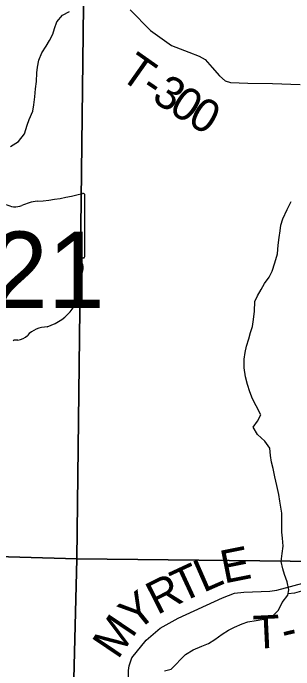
# Model space of a CAD drawing. Extents: x 2043100 to 2470832, y 443715 to 810583.
# Drawn here: x 2246812 to 2249366, y 627143 to 633122 of the extents above; entities that cross this region are included whole.
import ezdxf

# ---------------------------------------------------------------- set-up
doc = ezdxf.new("R2010")
doc.units = 0
for name, color, linetype in [('GM_X_Minor_River', 7, 'Continuous'), ('GM_X_Section', 7, 'Continuous'), ('GM_X_State_Shield', 7, 'Continuous'), ('GM_X_Township_Road', 7, 'Continuous'), ('GM_X_Township_Road_Text', 7, 'Continuous')]:
    doc.layers.add(name, color=color, linetype=linetype)

msp = doc.modelspace()

# ---------------------------------------------------------------- linework, layer by layer
at = {"layer": 'GM_X_Minor_River'}
for points in [[(2246787.4, 631906.4), (2246860.9, 631953), (2246916.3, 632023.6), (2246939.6, 632101.8), (2246959.1, 632154), (2246992.4, 632228.3), (2247001.9, 632286.5), (2247011.2, 632360.6), (2247014.6, 632432.7), (2247024, 632498.8), (2247027.3, 632578.9), (2247034.8, 632629), (2247046.3, 632693.1), (2247073.7, 632759.4), (2247113.1, 632821.8), (2247144.6, 632872.1), (2247174.1, 632930.4), (2247187.6, 632982.5), (2247209.1, 633042.8), (2247260.5, 633103.2), (2247326.1, 633137.8)], [(2249218.1, 630930.7), (2249223.5, 631008.8), (2249232.8, 631078.9), (2249240.3, 631139), (2249247.8, 631193.1), (2249265.3, 631249.3), (2249304.5, 631333.7), (2249339.9, 631408)], [(2248190.4, 627133.2), (2248248.2, 627149.7), (2248378.9, 627282.9), (2248448.5, 627325.6), (2248530.1, 627358.3), (2248587.9, 627384.8), (2248645.5, 627421.3), (2248713, 627467.9), (2248770.7, 627504.5), (2248826.4, 627533), (2248894.1, 627563.6), (2248945.9, 627580), (2249023.7, 627592.7), (2249091.5, 627605.3), (2249169.3, 627630), (2249226.7, 627686.5), (2249260.1, 627756.9), (2249309.5, 627823.3), (2249319, 627873.5), (2249304.4, 627945.4), (2249279.8, 628011.2), (2249265.4, 628063.1), (2249250.8, 628131), (2249258.2, 628203.2), (2249269.6, 628269.3), (2249260.9, 628341.3), (2249256.4, 628397.3), (2249256, 628451.3), (2249257.4, 628519.4), (2249256.9, 628569.4), (2249248.4, 628625.4), (2249238, 628679.3), (2249227.5, 628739.3), (2249210.7, 628823.2), (2249194, 628901.1), (2249177.4, 628977), (2249162.9, 629032.9), (2249152.4, 629094.8), (2249147.8, 629160.9), (2249101.3, 629224.5), (2249034.8, 629286), (2248994.2, 629351.7), (2249033.7, 629406), (2249065.2, 629464.3), (2249022.5, 629546), (2248988, 629609.8), (2248965.4, 629675.6), (2248944.8, 629741.5), (2248926.2, 629811.4), (2248913.5, 629893.3), (2248912.8, 629971.4), (2248922.3, 630031.5), (2248935.8, 630091.7), (2248955.2, 630155.9), (2248972.6, 630214.1), (2248988.1, 630270.2), (2248999.6, 630332.4), (2249006.9, 630408.5), (2249010.1, 630496.6), (2249033.6, 630548.8), (2249067.1, 630605.2), (2249098.6, 630661.4), (2249140.1, 630719.8), (2249169.6, 630774.1), (2249192.9, 630848.4), (2249218.1, 630930.7)], [(2249312.3, 627838.4), (2249373.2, 627845.9), (2249439, 627862.5), (2249490.9, 627866.9), (2249544.8, 627875.4), (2249614.7, 627888), (2249684.5, 627898.6), (2249789, 627911.1)]]:
    msp.add_lwpolyline(points, dxfattribs=at)
at = {"layer": 'GM_X_Section'}
for points in [[(2242078.3, 633523.6), (2247455.2, 633443.4), (2247392.1, 628154.7), (2242002.4, 628310.7)], [(2252763.7, 633342.5), (2252657.4, 628097.1), (2247392.1, 628154.7), (2247455.2, 633443.4)], [(2242002.4, 628310.7), (2247392.1, 628154.7), (2247259.7, 622797.2), (2241920.7, 622885.8)], [(2252657.4, 628097.1), (2252581.1, 622685.9), (2247259.7, 622797.2), (2247392.1, 628154.7)]]:
    msp.add_lwpolyline(points, close=True, dxfattribs=at)
at = {"layer": 'GM_X_State_Shield'}
for p, q in [((2247464.6, 630910.7), (2247464.6, 631463.5)), ((2247464.4, 630910.9), (2247464.6, 630910.7))]:
    msp.add_line(p, q, dxfattribs=at)
for centre, major_axis, start_param, end_param in [((2246844.7, 632877.8), (1845.5, 0), 4.814394, 5.042369), ((2247445.3, 631465.8), (19.4, 0), 6.141152, 7.989035), ((2247080.1, 631114.6), (371.3, 0), 1.699011, 2.107814), ((2246830.9, 631472.2), (141.1, 0), 4.081561, 5.145723), ((2247443.9, 630908.6), (20.7, 0), 5.05454, 6.418171), ((2247460.1, 630870.2), (30, 0), 1.883978, 3.671073), ((2247269.4, 630800.3), (180, 0), 5.934695, 6.695948), ((2247534, 630679.4), (130.9, 0), 2.387724, 3.262537), ((2246948.1, 630609.1), (461.6, 0), 5.101752, 6.440018), ((2247142.7, 630065.8), (252.8, 0), 1.647645, 2.488434), ((2246839.3, 630114.8), (39.7, 0), 1.147584, 2.315152), ((2246822.4, 630260.1), (149.1, 0), 4.937069, 5.64225)]:
    msp.add_ellipse(centre, major_axis=major_axis, ratio=0.8, start_param=start_param, end_param=end_param, dxfattribs=at)
at = {"layer": 'GM_X_Township_Road'}
for points in [[(2247875.3, 633151.4), (2248062.3, 632964), (2248253, 632828.7), (2248411.4, 632765.4), (2248503.6, 632729.7), (2248557.8, 632699.9), (2248622.1, 632628.1), (2248688.5, 632552.3), (2248740.7, 632506.5), (2248790.8, 632490.7), (2248947, 632483.4), (2249171.1, 632480.5), (2249423.3, 632471.7)], [(2246681.5, 626341.2), (2246919, 626342.4), (2247227.2, 626353.9), (2247261.1, 626364.1), (2247371, 626402.6), (2247460.7, 626481.2), (2247853, 626917.7), (2247865, 626937.8), (2247868.9, 626963.9), (2247862.4, 627070), (2247862.1, 627138.1), (2247867.9, 627180.2), (2247891.6, 627254.4), (2248022.9, 627413.3), (2248150.5, 627524.1), (2248314.2, 627615), (2248715.7, 627799.2), (2248825.5, 627841.7), (2248909.5, 627852.2), (2249147.7, 627859.3), (2249209.7, 627867.6), (2249525.5, 627955.2)]]:
    msp.add_lwpolyline(points, dxfattribs=at)

# ---------------------------------------------------------------- texts
at = {"layer": 'GM_X_State_Shield'}
msp.add_text('821', height=696.1, dxfattribs=at).set_placement((2246092.7, 630437))
at = {"layer": 'GM_X_Township_Road_Text'}
for s, rotation, p in [('T', 324.85491, (2247767.6, 632535.5)), ('3', 326.57136, (2248061.3, 632331.8)), ('-', 325.95803, (2247956.3, 632402.7)), ('0', 326.76155, (2248216.4, 632229.4)), ('0', 329.99784, (2248386.7, 632118.4)), ('E', 11.32338, (2248731.1, 627928.5)), ('T', 24.82841, (2248339.7, 627750)), ('L', 23.67355, (2248541.9, 627843.5)), ('R', 26.79196, (2248122.2, 627640.1)), ('Y', 38.98465, (2247931.1, 627483.1)), ('M', 55.94129, (2247764.6, 627230.6)), ('T', 2.70103, (2249000.7, 627335)), ('-', 13.44756, (2249285.5, 627354.2))]:
    msp.add_text(s, height=300, rotation=rotation, dxfattribs=at).set_placement(p)

doc.saveas('drawing.dxf')
